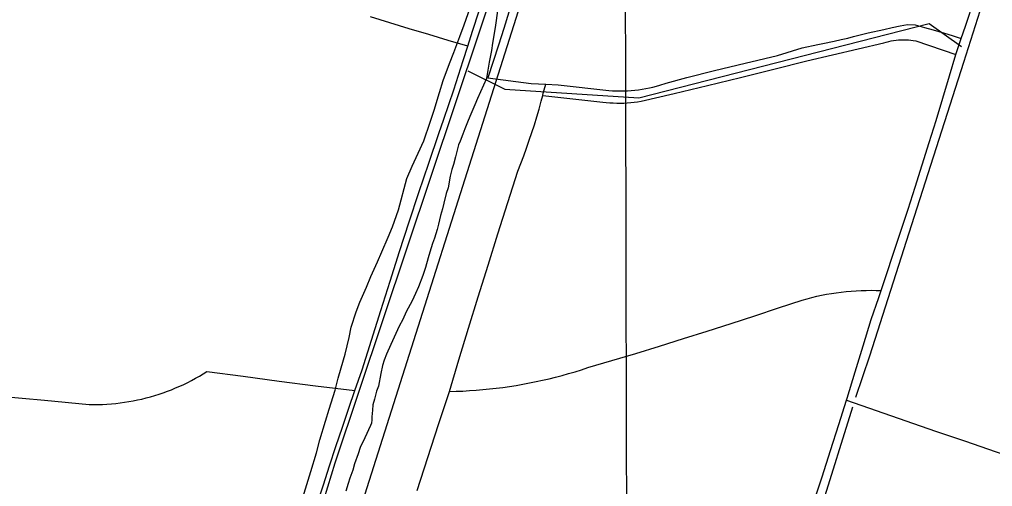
# Model space of a CAD drawing. Extents: x 3355724 to 3393621, y 594744 to 620174.
# Drawn here: x 3363783 to 3365869, y 613139 to 614141 of the extents above; entities that cross this region are included whole.
import ezdxf

# ---------------------------------------------------------------- set-up
doc = ezdxf.new("R2010")
doc.units = 0
for name, color, linetype in [('V-DTCH-CNTR', 7, 'Continuous'), ('V-GRID-MAJR', 7, 'Continuous'), ('V-SITE-VEGE', 7, 'Continuous'), ('V-TOPO-BNDY', 7, 'Continuous'), ('V-TOPO-SHOR', 7, 'Continuous')]:
    doc.layers.add(name, color=color, linetype=linetype)

msp = doc.modelspace()

# ---------------------------------------------------------------- linework, layer by layer
at = {"layer": 'V-DTCH-CNTR'}
msp.add_line((3364660.092, 613833.035), (3364681.336, 613896.181), dxfattribs=at)
for points in [[(3364681.336, 613896.181), (3364692.295, 613927.439), (3364703.045, 613958.774), (3364713.588, 613990.176), (3364723.92, 614021.649), (3364734.045, 614053.191), (3364743.757, 614084.1460000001), (3364753.663, 614116.47), (3364796.526, 614248.011), (3364839.659, 614379.462), (3364883.0640000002, 614510.8250000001), (3364926.742, 614642.0970000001), (3364963.446, 614756.349), (3365000.42, 614870.515), (3365037.669, 614984.588), (3365075.1890000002, 615098.576), (3365112.981, 615212.473), (3365144.348, 615318.545), (3365175.551, 615424.665), (3365206.595, 615530.833), (3365237.472, 615637.046)], [(3365485.139, 613103.769), (3365503.372, 613159.814), (3365521.403, 613215.929), (3365539.225, 613272.11), (3365555.478, 613324), (3365556.842, 613328.354), (3365574.25, 613384.664), (3365591.453, 613441.035), (3365608.449, 613497.47), (3365624.7, 613544.664), (3365629.691, 613559.344), (3365640.762, 613591.926), (3365656.632, 613639.2490000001), (3365672.3140000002, 613686.638), (3365687.803, 613734.088), (3365703.1, 613781.599), (3365718.204, 613829.174), (3365733.117, 613876.809), (3365747.838, 613924.503), (3365762.367, 613972.258), (3365776.701, 614020.068), (3365790.293, 614066.071), (3365790.844, 614067.936), (3365801.741, 614100.7170000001), (3365810.478, 614127.001), (3365829.881, 614186.1410000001)], [(3364743.757, 614084.1460000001), (3364701.879, 614096.295), (3364660.061, 614108.64), (3364618.303, 614121.184), (3364576.603, 614133.925), (3364534.965, 614146.862)], [(3364831.948, 614157.17), (3364820.946, 614121.674), (3364809.711, 614086.25), (3364798.24, 614050.9010000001), (3364786.5330000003, 614015.632), (3364879.6580000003, 614003.748), (3364911.24, 614002.095), (3364937.7660000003, 614000.709)], [(3365148.509, 613998.032), (3365155.272, 614000.274), (3365168.8540000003, 614004.704), (3365213.122, 614016.806), (3365272.579, 614031.47), (3365338.08, 614047.331), (3365408.018, 614063.638), (3365460.9790000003, 614080.108), (3365494.359, 614087.29), (3365504.716, 614089.42), (3365529.181, 614094.829), (3365544.556, 614098.284), (3365558.793, 614101.175), (3365570.737, 614104.72), (3365602.264, 614112.359), (3365635.819, 614119.357), (3365653.515, 614123.765), (3365670.461, 614127.599), (3365686.236, 614130.073), (3365703.1920000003, 614129.942)], [(3365703.1920000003, 614129.942), (3365722.969, 614124.336), (3365741.528, 614118.6410000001), (3365765.572, 614111.501), (3365782.105, 614106.801), (3365801.741, 614100.7170000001)], [(3364904.296, 613977.941), (3365033.1720000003, 613963.753), (3365040.705, 613963.032), (3365048.252, 613962.511), (3365055.71, 613962.057), (3365063.179, 613961.807), (3365070.653, 613961.76), (3365078.126, 613961.917), (3365085.591, 613962.278), (3365093.043, 613962.841), (3365100.478, 613963.607), (3365107.889, 613964.578), (3365115.27, 613965.747), (3365186.444, 613982.553), (3365257.557, 613999.617), (3365328.606, 614016.939), (3365399.592, 614034.519), (3365470.514, 614052.359), (3365635.931, 614090.804), (3365641.006, 614092.416), (3365646.143, 614093.821), (3365651.332, 614095.013), (3365656.565, 614095.9940000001), (3365661.8340000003, 614096.762), (3365667.13, 614097.313), (3365672.443, 614097.649), (3365677.768, 614097.765), (3365683.091, 614097.667), (3365688.4050000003, 614097.352), (3365693.703, 614096.821), (3365698.975, 614096.074), (3365704.2120000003, 614095.111), (3365790.293, 614066.071)], [(3364635.231, 613130.376), (3364658.161, 613201.29), (3364681.197, 613272.17), (3364704.259, 613342.7660000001), (3364704.339, 613343.014), (3364724.739, 613410.743), (3364745.34, 613478.415), (3364766.137, 613546.024), (3364787.134, 613613.573), (3364808.328, 613681.063), (3364829.72, 613748.485), (3364851.31, 613815.848), (3364857.6890000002, 613832.224), (3364863.862, 613848.679), (3364869.824, 613865.213), (3364875.572, 613881.822), (3364881.112, 613898.501), (3364886.437, 613915.252), (3364891.549, 613932.066), (3364896.446, 613948.9450000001), (3364901.127, 613965.884), (3364904.296, 613977.941), (3364905.594, 613982.883), (3364911.24, 614002.095)], [(3364937.7660000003, 614000.709), (3365046.083, 613988.599), (3365054.017, 613988.128), (3365061.9590000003, 613987.855), (3365069.9050000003, 613987.786), (3365077.853, 613987.915), (3365085.793, 613988.245), (3365093.723, 613988.773), (3365101.639, 613989.502), (3365109.532, 613990.43), (3365117.398, 613991.556), (3365125.236, 613992.881), (3365133.035, 613994.403), (3365140.794, 613996.1190000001), (3365148.509, 613998.032)], [(3364420.853, 613100.723), (3364434.0130000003, 613142.1240000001), (3364447.389, 613183.452), (3364460.9790000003, 613224.709), (3364474.787, 613265.897), (3364488.808, 613307.01), (3364501.855, 613344.6240000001), (3364517.494, 613389.0160000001), (3364537.21, 613452.656), (3364557.143, 613516.226), (3364577.295, 613579.728), (3364597.669, 613643.161), (3364618.258, 613706.524), (3364639.065, 613769.813), (3364660.092, 613833.035)], [(3364704.259, 613342.7660000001), (3364718.6550000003, 613343.1410000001), (3364733.044, 613343.725), (3364747.423, 613344.513), (3364761.79, 613345.513), (3364776.14, 613346.719), (3364790.47, 613348.132), (3364804.779, 613349.752), (3364819.0640000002, 613351.579), (3364833.3200000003, 613353.61), (3364847.548, 613355.851), (3364861.738, 613358.294), (3364875.894, 613360.944), (3364890.009, 613363.797), (3364904.083, 613366.855), (3364918.109, 613370.115), (3364932.0870000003, 613373.578), (3364946.0130000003, 613377.242), (3364959.886, 613381.109), (3364973.702, 613385.172), (3364987.457, 613389.438), (3365001.15, 613393.9010000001), (3365052.4990000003, 613409.105), (3365103.7830000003, 613424.537), (3365154.997, 613440.198), (3365206.14, 613456.086), (3365257.211, 613472.206), (3365308.21, 613488.551), (3365359.136, 613505.125), (3365409.988, 613521.925), (3365460.764, 613538.954), (3365471.045, 613541.86), (3365481.381, 613544.551), (3365491.775, 613547.028), (3365502.215, 613549.289), (3365512.701, 613551.334), (3365523.228, 613553.161), (3365533.787, 613554.7710000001), (3365544.38, 613556.16), (3365554.998, 613557.331), (3365565.64, 613558.279), (3365576.298, 613559.01), (3365586.97, 613559.518), (3365597.648, 613559.807), (3365608.33, 613559.875), (3365619.0130000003, 613559.719), (3365629.691, 613559.344)], [(3363739.856, 613332.682), (3363835.989, 613323.804), (3363932.112, 613314.817), (3363941.611, 613314.686), (3363951.109, 613314.76), (3363960.606, 613315.034), (3363970.092, 613315.511), (3363979.568, 613316.191), (3363989.028, 613317.072), (3363998.465, 613318.153), (3364007.878, 613319.435), (3364017.262, 613320.9180000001), (3364026.611, 613322.602), (3364035.921, 613324.484), (3364045.19, 613326.562), (3364054.414, 613328.838), (3364063.5870000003, 613331.31), (3364072.703, 613333.976), (3364081.7630000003, 613336.837), (3364090.758, 613339.8910000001), (3364099.688, 613343.135), (3364108.545, 613346.567), (3364117.327, 613350.188), (3364126.031, 613353.995), (3364134.651, 613357.987), (3364143.185, 613362.161), (3364151.627, 613366.517), (3364159.975, 613371.051), (3364168.224, 613375.761), (3364176.3710000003, 613380.648), (3364184.411, 613385.705), (3364261.944, 613375.475), (3364339.465, 613365.147), (3364416.974, 613354.72), (3364501.855, 613344.6240000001)], [(3365555.478, 613324), (3365619.136, 613301.644), (3365682.861, 613279.479), (3365746.6520000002, 613257.502), (3365810.509, 613235.715), (3365874.429, 613214.1190000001), (3365938.413, 613192.711), (3366002.4620000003, 613171.4940000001)]]:
    msp.add_lwpolyline(points, dxfattribs=at)
at = {"layer": 'V-GRID-MAJR'}
msp.add_spline([(3365114.812, 600142.264), (3365100.711, 606201.524), (3365086.606, 612262.72), (3365072.5, 618323.938), (3365072.4960000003, 618325.852)], degree=3, dxfattribs=at)
at = {"layer": 'V-SITE-VEGE'}
for p, q in [((3364736.132, 614129.495), (3364756.77, 614189.5999999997)), ((3364808.287, 614164.956), (3364802.543, 614124.31)), ((3364726.3880000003, 614104.8799999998), (3364736.132, 614129.495)), ((3364802.543, 614124.31), (3364796.8000000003, 614090.534)), ((3364713.774, 614070.535), (3364726.3880000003, 614104.8799999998)), ((3364796.8000000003, 614090.534), (3364794.502, 614074.5039999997)), ((3364704.6010000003, 614047.0669999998), (3364713.774, 614070.535)), ((3364794.502, 614074.5039999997), (3364789.911, 614049.3159999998)), ((3364690.845, 614010.4329999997), (3364704.6010000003, 614047.0669999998)), ((3364789.911, 614049.3159999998), (3364786.466, 614032.715)), ((3364786.466, 614032.715), (3364783.595, 614014.3949999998)), ((3364683.3880000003, 613984.6730000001), (3364690.845, 614010.4329999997)), ((3364783.595, 614014.3949999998), (3364764.679, 613971.4629999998)), ((3364671.346, 613946.3199999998), (3364683.3880000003, 613984.6730000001)), ((3364758.947, 613957.7269999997), (3364754.364, 613947.997)), ((3364764.679, 613971.4629999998), (3364758.947, 613957.7269999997)), ((3364662.7460000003, 613921.1339999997), (3364671.346, 613946.3199999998)), ((3364750.349, 613937.6939999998), (3364744.619, 613924.5249999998)), ((3364754.364, 613947.997), (3364750.349, 613937.6939999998)), ((3364649.557, 613881.0619999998), (3364662.7460000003, 613921.1339999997)), ((3364744.619, 613924.5249999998), (3364737.74, 613906.785)), ((3364733.1520000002, 613895.335), (3364727.42, 613879.879)), ((3364737.74, 613906.785), (3364733.1520000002, 613895.335)), ((3364637.521, 613854.1599999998), (3364649.557, 613881.0619999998)), ((3364723.981, 613871.8629999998), (3364719.967, 613857.553)), ((3364727.42, 613879.879), (3364723.981, 613871.8629999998)), ((3364624.34, 613826.6839999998), (3364637.521, 613854.1599999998)), ((3364719.967, 613857.553), (3364717.6720000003, 613846.6769999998)), ((3364713.086, 613830.0769999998), (3364709.643, 613819.2029999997)), ((3364717.6720000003, 613846.6769999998), (3364713.086, 613830.0769999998)), ((3364612.877, 613799.7809999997), (3364624.34, 613826.6839999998)), ((3364709.643, 613819.2029999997), (3364706.201, 613804.8889999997)), ((3364595.097, 613732.806), (3364612.877, 613799.7809999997)), ((3364706.201, 613804.8889999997), (3364701.607, 613779.7009999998)), ((3364697.595, 613767.679), (3364692.432, 613747.0699999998)), ((3364701.607, 613779.7009999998), (3364697.595, 613767.679)), ((3364692.432, 613747.0699999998), (3364689.563, 613734.4769999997)), ((3364582.481, 613696.169), (3364595.097, 613732.806)), ((3364689.563, 613734.4769999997), (3364684.975, 613720.7389999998)), ((3364684.975, 613720.7389999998), (3364680.9590000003, 613701.8459999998)), ((3364573.31, 613673.8459999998), (3364582.481, 613696.169)), ((3364678.092, 613690.3979999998), (3364672.355, 613672.08)), ((3364680.9590000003, 613701.8459999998), (3364678.092, 613690.3979999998)), ((3364559.556, 613642.3659999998), (3364573.31, 613673.8459999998)), ((3364672.355, 613672.08), (3364668.343, 613660.0589999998)), ((3364549.811, 613621.1859999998), (3364559.556, 613642.3659999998)), ((3364668.343, 613660.0589999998), (3364662.609, 613641.741)), ((3364536.055, 613589.7039999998), (3364549.811, 613621.1859999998)), ((3364658.595, 613629.7199999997), (3364652.858, 613608.5389999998)), ((3364662.609, 613641.741), (3364658.595, 613629.7199999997)), ((3364652.858, 613608.5389999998), (3364647.126, 613591.9399999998)), ((3364526.886, 613566.8069999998), (3364536.055, 613589.7039999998)), ((3364647.126, 613591.9399999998), (3364637.953, 613567.3250000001)), ((3364511.983, 613534.1799999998), (3364526.886, 613566.8069999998)), ((3364637.953, 613567.3250000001), (3364631.649, 613553.0159999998)), ((3364631.649, 613553.0159999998), (3364624.199, 613536.988)), ((3364504.528, 613513.573), (3364511.983, 613534.1799999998)), ((3364624.199, 613536.988), (3364611.591, 613513.5199999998)), ((3364493.637, 613480.9449999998), (3364504.528, 613513.573)), ((3364604.1410000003, 613496.921), (3364596.69, 613482.6119999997)), ((3364611.591, 613513.5199999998), (3364604.1410000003, 613496.921)), ((3364489.041, 613458.6189999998), (3364493.637, 613480.9449999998)), ((3364596.69, 613482.6119999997), (3364585.801, 613459.144)), ((3364481.011, 613422.554), (3364489.041, 613458.6189999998)), ((3364585.801, 613459.144), (3364578.924, 613443.6900000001)), ((3364578.924, 613443.6900000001), (3364569.179, 613422.509)), ((3364477.5700000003, 613410.5319999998), (3364481.011, 613422.554)), ((3364569.179, 613422.509), (3364564.594, 613409.9180000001)), ((3364466.099, 613371.6059999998), (3364477.5700000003, 613410.5319999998)), ((3364561.151, 613398.468), (3364557.137, 613381.2929999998)), ((3364564.594, 613409.9180000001), (3364561.151, 613398.468)), ((3364459.216, 613345.846), (3364466.099, 613371.6059999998)), ((3364557.137, 613381.2929999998), (3364552.543, 613354.386)), ((3364552.543, 613354.386), (3364547.958, 613343.5119999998)), ((3364446.6, 613304.6299999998), (3364459.216, 613345.846)), ((3364547.958, 613343.5119999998), (3364543.3680000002, 613326.339)), ((3364539.928, 613314.317), (3364539.348, 613302.867)), ((3364543.3680000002, 613326.339), (3364539.928, 613314.317)), ((3364438.572, 613278.871), (3364446.6, 613304.6299999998)), ((3364538.197, 613287.9819999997), (3364538.193, 613281.6869999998)), ((3364539.348, 613302.867), (3364538.197, 613287.9819999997)), ((3364426.5300000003, 613238.799), (3364438.572, 613278.871)), ((3364535.326, 613269.6630000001), (3364522.716, 613243.334)), ((3364537.6180000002, 613274.813), (3364535.326, 613269.6630000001)), ((3364538.193, 613281.6869999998), (3364537.6180000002, 613274.813)), ((3364419.073, 613211.3229999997), (3364426.5300000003, 613238.799)), ((3364522.716, 613243.334), (3364512.974, 613222.7269999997)), ((3364407.031, 613170.679), (3364419.073, 613211.3229999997)), ((3364508.386, 613208.9889999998), (3364500.934, 613187.2369999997)), ((3364512.974, 613222.7269999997), (3364508.386, 613208.9889999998)), ((3364500.934, 613187.2369999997), (3364496.92, 613173.4989999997)), ((3364384.667, 613096.263), (3364407.031, 613170.679)), ((3364496.92, 613173.4989999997), (3364490.612, 613156.324)), ((3364487.171, 613144.876), (3364482.5840000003, 613128.848)), ((3364490.612, 613156.324), (3364487.171, 613144.876))]:
    msp.add_line(p, q, dxfattribs=at)
at = {"layer": 'V-TOPO-BNDY'}
msp.add_line((3366175.3726456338, 618328.7392148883), (3364077.6720000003, 611719.626), dxfattribs=at)
at = {"layer": 'V-TOPO-SHOR'}
for points in [[(3363805.548, 610367.725), (3363988.463836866, 611545.4894988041), (3364076.4863758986, 611941.5394890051), (3364262.9190929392, 612545.6523793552), (3364459.143605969, 613189.3728593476), (3365283.9083098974, 615655.508774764), (3365620.102, 616669.652), (3366039.6382237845, 618032.4045589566), (3366147.7106666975, 618329.552153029)], [(3365938.2430000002, 614462.002), (3365881.808, 614285.844), (3365806.872, 614048.577), (3365701.123, 613718.072), (3365604.912, 613418.665), (3365575.302, 613329.794)], [(3364743.9087823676, 614031.2349124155), (3364823.1757740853, 613991.8604787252), (3365110.1947913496, 613972.8209173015), (3365733.1918058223, 614132.7797426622), (3365802.589282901, 614083.483981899)], [(3365568.761, 613309.066), (3365502.094, 613095.783), (3365445.006, 612915.2440000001), (3365368.237, 612670.328), (3365336.168, 612570.525)]]:
    msp.add_lwpolyline(points, dxfattribs=at)

doc.saveas('drawing.dxf')
